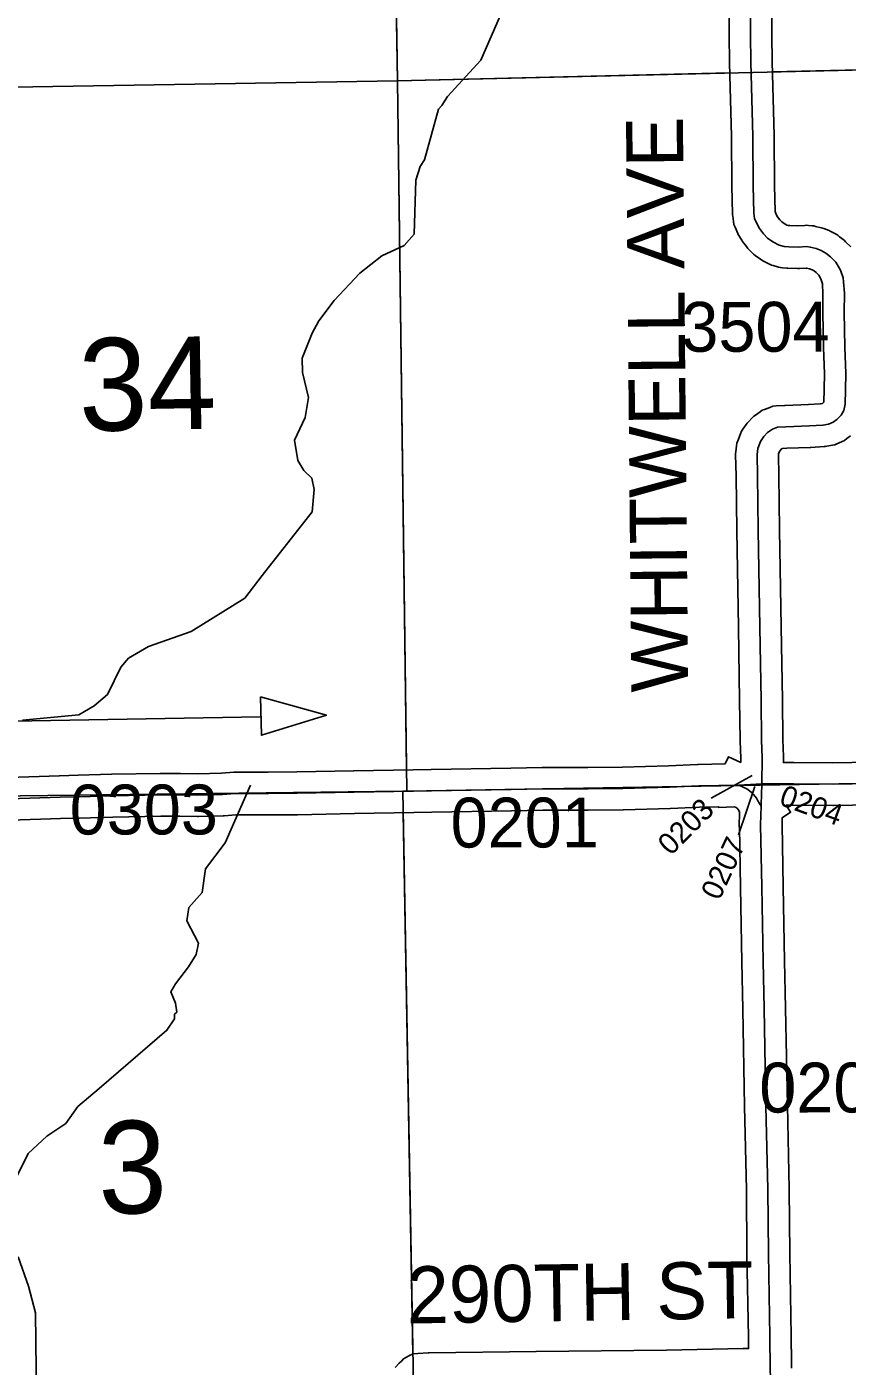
# Model space of a CAD drawing. Extents: x 23.6 to 68.7, y -63 to -29.
# Drawn here: x 54.184 to 55.337, y -52.232 to -50.351 of the extents above; entities that cross this region are included whole.
import ezdxf

# ---------------------------------------------------------------- set-up
doc = ezdxf.new("R2010")
doc.units = 0
for name, color, linetype in [('tdCoDirctArrow', 7, 'Continuous'), ('tdCoHydroRiver', 7, 'Continuous'), ('tdCoSecRdNmbr', 7, 'Continuous'), ('tdCoSecRdTxt', 7, 'Continuous'), ('tdCoSecRteBand', 7, 'Continuous'), ('tdCoSecRteCL', 7, 'Continuous'), ('tdCoSectLine', 7, 'Continuous'), ('tdCoSectLinePart', 7, 'Continuous'), ('tdCoSectNmbr', 7, 'Continuous'), ('tdCoSurfGravel', 7, 'Continuous'), ('tdCoTwpBndryShd', 7, 'Continuous')]:
    doc.layers.add(name, color=color, linetype=linetype)

msp = doc.modelspace()

# ---------------------------------------------------------------- linework, layer by layer
at = {"layer": 'tdCoDirctArrow'}
msp.add_lwpolyline([(54.5124, -51.292), (54.6053, -51.3177), (54.5139, -51.3459)], close=True, dxfattribs=at)
msp.add_lwpolyline([(54.1102, -51.3271), (54.5128, -51.3202)], dxfattribs=at)
at = {"layer": 'tdCoHydroRiver'}
for points in [[(54.8527, -50.3281), (54.822, -50.3979), (54.7752, -50.449), (54.7675, -50.4618), (54.7628, -50.4666), (54.7432, -50.5378), (54.737, -50.5474), (54.7309, -50.5664), (54.7287, -50.6422), (54.7147, -50.6582), (54.6833, -50.6728), (54.652, -50.6968), (54.6162, -50.7352), (54.5945, -50.7638), (54.5852, -50.7813), (54.5714, -50.8162), (54.5717, -50.8367), (54.58, -50.8714), (54.5756, -50.8998), (54.5602, -50.9316), (54.5653, -50.9599), (54.5734, -50.9741), (54.5846, -50.985), (54.5879, -51.0007), (54.5851, -51.0323), (54.5152, -51.1216), (54.4904, -51.1535), (54.4152, -51.2002), (54.3554, -51.2214), (54.3272, -51.2376), (54.3163, -51.2503), (54.2979, -51.2885), (54.2791, -51.3045), (54.2572, -51.3174), (54.1784, -51.3247)], [(54.4984, -51.416), (54.4631, -51.4969), (54.4352, -51.5336), (54.4308, -51.5668), (54.4121, -51.5875), (54.4092, -51.6065), (54.4254, -51.6379), (54.4224, -51.6537), (54.4116, -51.6712), (54.393, -51.6951), (54.3868, -51.7062), (54.3933, -51.7219), (54.395, -51.7345), (54.3919, -51.7377), (54.392, -51.7441), (54.3811, -51.76), (54.2859, -51.8417), (54.2562, -51.8673), (54.2391, -51.8912), (54.2125, -51.9089), (54.186, -51.9329), (54.1706, -51.9647)], [(54.172, -52.0783), (54.1867, -52.1192), (54.1966, -52.1569), (54.1981, -52.2769), (54.1936, -52.2943), (54.1945, -52.3637), (54.2017, -52.441), (54.2004, -52.4584)]]:
    msp.add_lwpolyline(points, dxfattribs=at)
at = {"layer": 'tdCoSecRdNmbr'}
for p, q in [((55.1458, -51.4343), (55.2036, -51.4023)), ((55.1841, -51.4858), (55.207, -51.4177))]:
    msp.add_line(p, q, dxfattribs=at)
at = {"layer": 'tdCoSecRteBand'}
for points in [[(54.1592, -51.4051), (54.23, -51.4027), (54.2302, -51.4027), (54.2303, -51.4027), (54.2567, -51.4021), (54.3035, -51.4007), (54.3038, -51.4007), (54.304, -51.4007), (54.3719, -51.3995), (54.3721, -51.3995), (54.3724, -51.3995), (54.3994, -51.3995), (54.3998, -51.3995), (54.4001, -51.3995), (54.4245, -51.4001), (54.4579, -51.3989), (54.475, -51.3978), (54.476, -51.3977), (54.477, -51.3977), (54.5236, -51.3977), (54.5636, -51.3974), (54.6436, -51.3957), (54.6437, -51.3957), (54.6437, -51.3957), (54.7271, -51.3943), (54.7522, -51.3939), (54.8641, -51.3919), (54.9085, -51.391), (54.9087, -51.391), (54.909, -51.391), (54.9727, -51.391), (55.0214, -51.3907), (55.0859, -51.3889), (55.1268, -51.3867), (55.1274, -51.3867), (55.128, -51.3867), (55.1654, -51.3862), (55.1701, -51.376), (55.1874, -51.3841), (55.1875, -51.3781), (55.1864, -51.354), (55.1864, -51.3535), (55.1864, -51.3529), (55.1858, -51.297), (55.1843, -51.1947), (55.182, -51.0582), (55.182, -51.0581), (55.182, -51.0581), (55.181, -50.9816), (55.1802, -50.9523), (55.1801, -50.95), (55.1804, -50.9478), (55.1814, -50.9395), (55.1819, -50.9359), (55.1832, -50.9325), (55.1871, -50.9224), (55.1884, -50.9191), (55.1904, -50.9161), (55.195, -50.9095), (55.1964, -50.9075), (55.198, -50.9058), (55.2034, -50.9002), (55.2055, -50.8979), (55.208, -50.8962), (55.2147, -50.8916), (55.2176, -50.8896), (55.2208, -50.8883), (55.228, -50.8855), (55.2324, -50.8838), (55.237, -50.8835), (55.2489, -50.8827), (55.2494, -50.8827), (55.2499, -50.8827), (55.2827, -50.8816), (55.2991, -50.8807), (55.3017, -50.8802), (55.3023, -50.8798), (55.3041, -50.8781), (55.3042, -50.8776), (55.3044, -50.8603), (55.3044, -50.8602), (55.3044, -50.86), (55.3049, -50.838), (55.3036, -50.8018), (55.3036, -50.8018), (55.3036, -50.8017), (55.3029, -50.7773), (55.3029, -50.777), (55.3029, -50.7767), (55.3026, -50.7525), (55.3026, -50.7522), (55.3026, -50.7519), (55.3028, -50.726), (55.302, -50.7121), (55.3018, -50.7107), (55.2999, -50.7052), (55.2969, -50.7), (55.2931, -50.6962), (55.2903, -50.6938), (55.2878, -50.6925), (55.2841, -50.691), (55.2799, -50.69), (55.2792, -50.6899), (55.27, -50.6905), (55.2685, -50.6907), (55.2669, -50.6906), (55.2535, -50.6901), (55.2529, -50.6901), (55.2522, -50.69), (55.246, -50.6895), (55.2431, -50.6892), (55.2403, -50.6884), (55.2331, -50.6864), (55.2304, -50.6856), (55.2279, -50.6844), (55.2191, -50.68), (55.2169, -50.6789), (55.215, -50.6775), (55.2075, -50.6721), (55.2053, -50.6705), (55.2034, -50.6685), (55.1975, -50.6623), (55.1963, -50.661), (55.1952, -50.6596), (55.1898, -50.6524), (55.1887, -50.6509), (55.1877, -50.6493), (55.1847, -50.6439), (55.1839, -50.6425), (55.1832, -50.6411), (55.1794, -50.6323), (55.1777, -50.6285), (55.1771, -50.6243), (55.1761, -50.6169), (55.1759, -50.6152), (55.1758, -50.6136), (55.1748, -50.575), (55.1748, -50.5747), (55.1748, -50.5744), (55.1743, -50.505), (55.1717, -50.4016), (55.1717, -50.4014), (55.1717, -50.4013), (55.1712, -50.363), (55.1712, -50.3628), (55.1712, -50.3626), (55.1712, -50.315)], [(55.2312, -50.315), (55.2312, -50.3624), (55.2317, -50.4003), (55.2343, -50.5038), (55.2343, -50.504), (55.2343, -50.5043), (55.2348, -50.5737), (55.2358, -50.6103), (55.236, -50.612), (55.2375, -50.6155), (55.2389, -50.6179), (55.2421, -50.6221), (55.2449, -50.625), (55.2482, -50.6274), (55.2522, -50.6295), (55.2539, -50.6299), (55.2565, -50.6301), (55.2676, -50.6306), (55.2776, -50.6299), (55.28, -50.6297), (55.2825, -50.63), (55.2879, -50.6305), (55.2901, -50.6307), (55.2923, -50.6313), (55.3005, -50.6333), (55.3024, -50.6338), (55.3042, -50.6345), (55.3114, -50.6373), (55.3131, -50.638), (55.3147, -50.6388), (55.3214, -50.6424), (55.324, -50.6439), (55.3263, -50.6458), (55.3325, -50.6509), (55.3336, -50.6518), (55.3345, -50.6528), (55.342, -50.6602)], [(55.3413, -50.9254), (55.3366, -50.9293), (55.3332, -50.9321), (55.3291, -50.9338), (55.3224, -50.9367), (55.3195, -50.9379), (55.3164, -50.9385), (55.3085, -50.94), (55.3065, -50.9404), (55.3044, -50.9405), (55.2856, -50.9416), (55.2853, -50.9416), (55.2849, -50.9416), (55.2523, -50.9426), (55.2458, -50.943), (55.2447, -50.9438), (55.243, -50.9455), (55.2418, -50.9473), (55.2405, -50.9506), (55.2402, -50.953), (55.2409, -50.9803), (55.2409, -50.9805), (55.241, -50.9806), (55.242, -51.0572), (55.2443, -51.1937), (55.2443, -51.1938), (55.2443, -51.1938), (55.2458, -51.2961), (55.2458, -51.2962), (55.2458, -51.2963), (55.2463, -51.3518), (55.2474, -51.3762), (55.2475, -51.377), (55.2475, -51.3779), (55.2474, -51.3842), (55.2617, -51.3841), (55.2618, -51.3841), (55.2619, -51.3841), (55.3168, -51.3845), (55.4761, -51.3819)], [(54.7016, -52.2336), (54.7076, -52.2276), (54.7106, -52.2246), (54.7137, -52.2214), (54.7176, -52.2193), (54.7212, -52.2174), (54.727, -52.2143), (54.7337, -52.2139), (54.7483, -52.2131), (54.7489, -52.213), (54.7496, -52.213), (54.8998, -52.2111), (54.8998, -52.2111), (54.8998, -52.2111), (55.0829, -52.2092), (55.1908, -52.207), (55.1913, -52.2069), (55.1918, -52.207), (55.1984, -52.207), (55.1982, -52.1904), (55.1961, -52.0743), (55.1961, -52.0742), (55.1961, -52.074), (55.1954, -51.9837), (55.1928, -51.8671), (55.1928, -51.8671), (55.1928, -51.867), (55.1902, -51.7303), (55.1887, -51.664), (55.1887, -51.6639), (55.1887, -51.6638), (55.1871, -51.5594), (55.1854, -51.4746), (55.1853, -51.4745), (55.1857, -51.4538), (55.1854, -51.4533), (55.1847, -51.4521), (55.1835, -51.4497), (55.183, -51.449), (55.1827, -51.4486), (55.182, -51.448), (55.1809, -51.4473), (55.1786, -51.4462), (55.1562, -51.4474), (55.1561, -51.4463), (55.1294, -51.4467), (55.0888, -51.4489), (55.0884, -51.4489), (55.088, -51.4489), (55.0227, -51.4507), (55.0224, -51.4507), (55.0221, -51.4507), (54.973, -51.451), (54.9729, -51.451), (54.9728, -51.451), (54.9093, -51.451), (54.8653, -51.4518), (54.8652, -51.4518), (54.8652, -51.4518), (54.7532, -51.4539), (54.7532, -51.4539), (54.7532, -51.4539), (54.7281, -51.4543), (54.6448, -51.4557), (54.5647, -51.4574), (54.5644, -51.4574), (54.5642, -51.4574), (54.524, -51.4577), (54.5238, -51.4577), (54.5237, -51.4577), (54.478, -51.4577), (54.4614, -51.4588), (54.4609, -51.4589), (54.4604, -51.4589), (54.4257, -51.4601), (54.4248, -51.4601), (54.424, -51.4601), (54.3991, -51.4595), (54.3726, -51.4595), (54.3052, -51.4607), (54.2584, -51.4621), (54.2583, -51.4621), (54.2581, -51.4621), (54.2318, -51.4627), (54.1609, -51.4651)], [(55.4771, -51.4418), (55.3175, -51.4445), (55.3171, -51.4445), (55.3168, -51.4445), (55.2616, -51.4441), (55.251, -51.4442), (55.2574, -51.454), (55.2456, -51.4617), (55.2453, -51.4718), (55.2471, -51.5583), (55.2471, -51.5584), (55.2471, -51.5585), (55.2487, -51.6627), (55.2502, -51.729), (55.2502, -51.729), (55.2502, -51.7291), (55.2528, -51.8659), (55.2553, -51.9826), (55.2554, -51.9828), (55.2554, -51.983), (55.2561, -52.0734), (55.2582, -52.1895), (55.2582, -52.1896), (55.2582, -52.1897), (55.2584, -52.2079), (55.2588, -52.2079), (55.2586, -52.2223), (55.2587, -52.2345)]]:
    msp.add_lwpolyline(points, dxfattribs=at)
at = {"layer": 'tdCoSecRteCL'}
msp.add_line((55.1846, -51.4159), (55.2171, -51.4142), dxfattribs=at)
for points in [[(55.2171, -51.4142), (55.2175, -51.3775), (55.2164, -51.3527), (55.2158, -51.2966), (55.2143, -51.1942), (55.212, -51.0577), (55.211, -50.981), (55.2102, -50.9515), (55.2112, -50.9432), (55.2151, -50.9332), (55.2197, -50.9265), (55.2251, -50.9209), (55.2318, -50.9162), (55.239, -50.9134), (55.2508, -50.9126), (55.284, -50.9116), (55.3028, -50.9106), (55.3107, -50.909), (55.3174, -50.9062), (55.3221, -50.9024), (55.3285, -50.8964), (55.3323, -50.8898), (55.3341, -50.8808), (55.3344, -50.8607), (55.3349, -50.8378), (55.3336, -50.8008), (55.3329, -50.7763), (55.3326, -50.7522), (55.3329, -50.7252), (55.3318, -50.709), (55.3311, -50.7038), (55.3275, -50.6928), (55.3208, -50.6814), (55.3133, -50.674), (55.3071, -50.6688), (55.3004, -50.6652), (55.2932, -50.6624), (55.285, -50.6604), (55.2796, -50.6598), (55.268, -50.6606), (55.2547, -50.6601), (55.2485, -50.6596), (55.2413, -50.6575), (55.2326, -50.6532), (55.2251, -50.6478), (55.2192, -50.6416), (55.2138, -50.6344), (55.2107, -50.629), (55.2068, -50.6202), (55.2058, -50.6128), (55.2048, -50.5742), (55.2043, -50.5045), (55.2017, -50.4009), (55.2012, -50.3626), (55.2012, -50.315)], [(55.2171, -51.4142), (55.2617, -51.4141), (55.317, -51.4145), (55.4766, -51.4119), (55.5909, -51.4098), (55.6961, -51.4083), (55.7267, -51.4066), (55.819, -51.4051), (55.9701, -51.403), (56.1149, -51.3992), (56.1887, -51.3986), (56.2114, -51.3977), (56.215, -51.3984)], [(54.1599, -51.4351), (54.231, -51.4327), (54.2575, -51.4321), (54.3045, -51.4307), (54.3724, -51.4295), (54.3994, -51.4295), (54.4247, -51.4301), (54.4594, -51.4289), (54.477, -51.4277), (54.5237, -51.4277), (54.564, -51.4274), (54.6442, -51.4257), (54.7276, -51.4243), (54.7527, -51.4239), (54.8647, -51.4218), (54.909, -51.421), (54.9728, -51.421), (55.0219, -51.4207), (55.0872, -51.4189), (55.1284, -51.4167), (55.1846, -51.4159)], [(55.1846, -51.4159), (55.1958, -51.4211), (55.1995, -51.4237), (55.2025, -51.426), (55.2054, -51.4289), (55.2076, -51.4319), (55.2093, -51.4344), (55.2112, -51.438), (55.2159, -51.4452)], [(55.2159, -51.4452), (55.2164, -51.4267), (55.2169, -51.4173), (55.2171, -51.4142)], [(55.233, -52.4804), (55.2318, -52.4621), (55.2316, -52.4388), (55.231, -52.3746), (55.2295, -52.2553), (55.2288, -52.2375), (55.2287, -52.2353), (55.2282, -52.19), (55.2261, -52.0738), (55.2254, -51.9832), (55.2228, -51.8665), (55.2202, -51.7297), (55.2187, -51.6633), (55.2171, -51.5589), (55.2153, -51.4717), (55.2159, -51.4452)]]:
    msp.add_lwpolyline(points, dxfattribs=at)
at = {"layer": 'tdCoSectLine'}
for points in [[(54.689, -49.421), (54.705, -50.4269)], [(54.705, -50.4269), (55.7035, -50.4034)], [(53.708, -50.4433), (54.705, -50.4269)], [(54.705, -50.4269), (54.7183, -51.4244)], [(54.7183, -51.4244), (55.7111, -51.4074)], [(53.7146, -51.4367), (54.7126, -51.4245)], [(54.7126, -51.4245), (54.7183, -51.4244)], [(54.7126, -51.4245), (54.7316, -52.4926)]]:
    msp.add_lwpolyline(points, dxfattribs=at)
at = {"layer": 'tdCoSectLinePart'}
for points in [[(54.7015, -50.2054), (54.705, -50.4269)], [(54.705, -50.4269), (55.1717, -50.4159)], [(55.2316, -50.4145), (55.7035, -50.4034)], [(53.708, -50.4433), (54.705, -50.4269)], [(54.705, -50.4269), (54.7179, -51.3945)], [(54.7132, -51.4546), (54.7267, -52.2152)]]:
    msp.add_lwpolyline(points, dxfattribs=at)
at = {"layer": 'tdCoSurfGravel'}
for points in [[(55.2169, -51.4173), (55.2171, -51.4142), (55.2175, -51.3775), (55.2164, -51.3527), (55.2158, -51.2966), (55.2143, -51.1942), (55.212, -51.0577), (55.211, -50.981), (55.2102, -50.9515), (55.2112, -50.9432), (55.2151, -50.9332), (55.2197, -50.9265), (55.2251, -50.9209), (55.2318, -50.9162), (55.239, -50.9134), (55.2508, -50.9126), (55.284, -50.9116), (55.3028, -50.9106), (55.3107, -50.909), (55.3174, -50.9062), (55.3221, -50.9024), (55.3285, -50.8964), (55.3323, -50.8898), (55.3341, -50.8808), (55.3344, -50.8607), (55.3349, -50.8378), (55.3336, -50.8008), (55.3329, -50.7763), (55.3326, -50.7522), (55.3329, -50.7252), (55.3318, -50.709), (55.3311, -50.7038), (55.3275, -50.6928), (55.3208, -50.6814), (55.3133, -50.674), (55.3071, -50.6688), (55.3004, -50.6652), (55.2932, -50.6624), (55.285, -50.6604), (55.2796, -50.6598), (55.268, -50.6606), (55.2547, -50.6601), (55.2485, -50.6596), (55.2413, -50.6575), (55.2326, -50.6532), (55.2251, -50.6478), (55.2192, -50.6416), (55.2138, -50.6344), (55.2107, -50.629), (55.2068, -50.6202), (55.2058, -50.6128), (55.2048, -50.5742), (55.2043, -50.5045), (55.2017, -50.4009), (55.2012, -50.3626), (55.2012, -50.315)], [(54.7276, -51.4243), (54.7527, -51.4239), (54.8647, -51.4218), (54.909, -51.421), (54.9728, -51.421), (55.0219, -51.4207), (55.0872, -51.4189), (55.1284, -51.4167), (55.1846, -51.4159), (55.2171, -51.4142), (55.2617, -51.4141), (55.317, -51.4145), (55.4766, -51.4119)], [(55.1846, -51.4159), (55.1958, -51.4211), (55.1995, -51.4237), (55.2025, -51.426), (55.2054, -51.4289), (55.2076, -51.4319), (55.2093, -51.4344), (55.2112, -51.438), (55.2159, -51.4452)], [(55.2316, -52.4388), (55.231, -52.3746), (55.2295, -52.2553), (55.2288, -52.2375), (55.2287, -52.2353), (55.2282, -52.19), (55.2261, -52.0738), (55.2254, -51.9832), (55.2228, -51.8665), (55.2202, -51.7297), (55.2187, -51.6633), (55.2171, -51.5589), (55.2153, -51.4717), (55.2159, -51.4452), (55.2164, -51.4267), (55.2169, -51.4173)], [(53.9724, -51.4318), (53.9824, -51.4351), (53.9944, -51.436), (54.0444, -51.4365), (54.1599, -51.4351), (54.231, -51.4327), (54.2575, -51.4321), (54.3045, -51.4307), (54.3724, -51.4295), (54.3994, -51.4295), (54.4247, -51.4301), (54.4594, -51.4289), (54.477, -51.4277), (54.5237, -51.4277), (54.564, -51.4274), (54.6442, -51.4257), (54.7276, -51.4243)]]:
    msp.add_lwpolyline(points, dxfattribs=at)
at = {"layer": 'tdCoTwpBndryShd'}
msp.add_lwpolyline([(51.7147, -51.4711), (52.7049, -51.4551), (52.7261, -51.4548), (53.6918, -51.4367), (53.7146, -51.4367), (54.7126, -51.4245), (54.7183, -51.4244), (55.7111, -51.4074), (55.7111, -51.4051), (56.7117, -51.3893)], dxfattribs=at)

# ---------------------------------------------------------------- texts
at = {"layer": 'tdCoSecRdNmbr'}
for s, height, rotation, p in [('3504', 0.07, 0.0417, (55.1039, -50.8074)), ('0303', 0.07, 0.041, (54.2446, -51.4852)), ('0204', 0.03, 340.0416, (55.2397, -51.4429)), ('0201', 0.07, 0.0414, (54.7797, -51.5035)), ('0203', 0.03, 45.0414, (55.089, -51.516)), ('0207', 0.03, 65.0413, (55.1573, -51.5791)), ('0206', 0.07, 0.0418, (55.2134, -51.8756))]:
    msp.add_text(s, height=height, rotation=rotation, dxfattribs=at).set_placement(p)
at = {"layer": 'tdCoSecRdTxt'}
for s, rotation, p in [('WHITWELL AVE', 90.5334, (55.1136, -51.2853)), ('290TH ST', 0.8977, (54.7184, -52.1719))]:
    msp.add_text(s, height=0.08, rotation=rotation, dxfattribs=at).set_placement(p)
at = {"layer": 'tdCoSectNmbr'}
for s, p in [('34', (54.2582, -50.9189)), ('3', (54.2854, -52.0181))]:
    msp.add_text(s, height=0.13, rotation=1.041, dxfattribs=at).set_placement(p)

doc.saveas('drawing.dxf')
